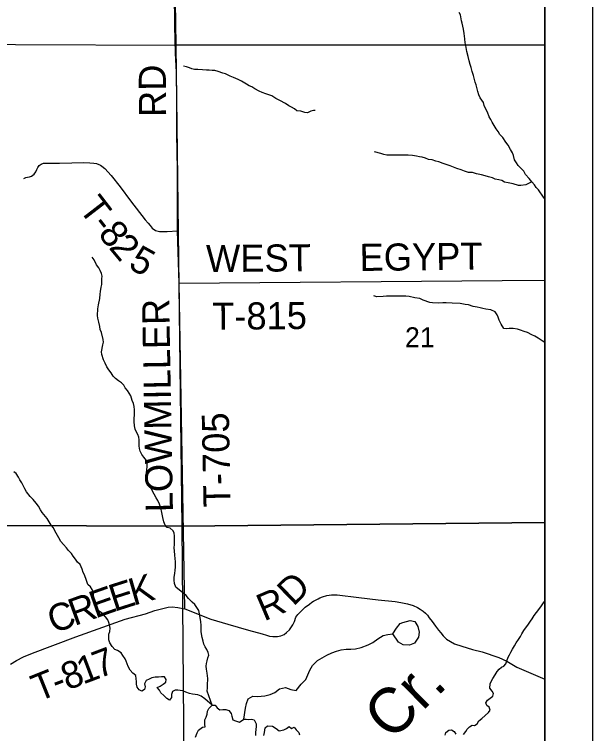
# Model space of a CAD drawing. Extents: x 0 to 34, y 0 to 22.
# Drawn here: x 7.789 to 9, y 18.589 to 20.096 of the extents above; entities that cross this region are included whole.
import ezdxf

# ---------------------------------------------------------------- set-up
doc = ezdxf.new("R2010")
doc.units = 0
for name, color, linetype in [('Default', 7, 'Continuous'), ('SH_Cut_Line', 7, 'Continuous'), ('SH_Data', 7, 'Continuous')]:
    doc.layers.add(name, color=color, linetype=linetype)

msp = doc.modelspace()

# ---------------------------------------------------------------- linework, layer by layer
at = {"layer": 'Default'}
msp.add_line((8.1459, 18.8501), (8.1338, 19.533), dxfattribs=at)
for points in [[(6.2871, 17.0188), (6.3215, 17.0189), (6.3876, 17.0173), (6.6903, 17.0144), (6.927, 17.0189), (6.9328, 17.0189), (7.2045, 17.0191), (7.211, 17.0191), (8.2009, 17.0196), (8.9, 17.02), (8.9, 20.9), (6.2315, 20.9)], [(8.1338, 19.533), (8.1302, 19.6424), (8.1301, 19.7712), (8.1288, 19.8462), (8.1288, 19.9159), (8.128, 19.9754), (8.126, 20.0153), (8.1249, 20.0726), (8.1235, 20.2144), (8.1204, 20.3852)], [(8.8018, 19.8506), (8.798, 19.8563), (8.7894, 19.8706), (8.7871, 19.8763), (8.7836, 19.8819), (8.7797, 19.891), (8.7754, 19.899), (8.7727, 19.905), (8.7715, 19.9119), (8.7645, 19.9217), (8.7618, 19.9277), (8.7594, 19.9345), (8.7562, 19.9486), (8.7539, 19.9539), (8.7503, 19.9679), (8.7479, 19.9766), (8.7459, 19.985), (8.7432, 19.991), (8.7412, 19.999), (8.7396, 20.0077), (8.7368, 20.0187), (8.7344, 20.0309), (8.7332, 20.0366), (8.732, 20.0449), (8.7315, 20.0506), (8.7307, 20.056), (8.7295, 20.0651), (8.7279, 20.0715), (8.727, 20.0776), (8.7254, 20.0829), (8.723, 20.0951), (8.7207, 20.1004)], [(8.419, 19.8947), (8.415, 19.8949), (8.4097, 19.8936), (8.4025, 19.8901), (8.3968, 19.8908), (8.3884, 19.8934), (8.3804, 19.8944), (8.3751, 19.8981), (8.3693, 19.9015), (8.3636, 19.9044), (8.3563, 19.9093), (8.3444, 19.9156), (8.3364, 19.9201), (8.328, 19.9257), (8.3154, 19.9297), (8.3077, 19.9326), (8.3012, 19.9356), (8.2924, 19.9404), (8.2863, 19.9445), (8.2806, 19.9467), (8.2748, 19.9501), (8.2645, 19.9564), (8.2572, 19.9601), (8.2477, 19.9638), (8.2408, 19.9671), (8.2309, 19.9716), (8.2251, 19.9734), (8.2156, 19.9767), (8.2084, 19.9785), (8.2027, 19.9788), (8.1966, 19.9795), (8.1909, 19.9794), (8.1825, 19.9804), (8.1726, 19.9807), (8.1657, 19.981), (8.1604, 19.982), (8.1551, 19.9842), (8.1493, 19.9861), (8.1429, 19.9879)], [(8.9, 19.7096), (8.8969, 19.7133), (8.8865, 19.7284), (8.8819, 19.7337), (8.878, 19.7389), (8.873, 19.745), (8.8668, 19.7521), (8.8591, 19.7604), (8.8556, 19.7679), (8.8499, 19.7736), (8.8437, 19.7792), (8.8406, 19.7849), (8.8363, 19.7913), (8.8343, 19.8008), (8.8324, 19.8061), (8.8281, 19.8133), (8.8231, 19.8223), (8.8181, 19.8287), (8.8119, 19.8382), (8.8057, 19.8446), (8.8018, 19.8506)], [(8.873, 19.745), (8.8601, 19.7391), (8.8499, 19.7378), (8.8446, 19.7377), (8.8335, 19.741), (8.8228, 19.7435), (8.8156, 19.7449), (8.8095, 19.7479), (8.8037, 19.7497), (8.7957, 19.7512), (8.7904, 19.7537), (8.7816, 19.7555), (8.7751, 19.7581), (8.7675, 19.7599), (8.7568, 19.762), (8.7481, 19.7646), (8.7397, 19.7652), (8.7317, 19.7674), (8.7248, 19.7704), (8.7156, 19.7733), (8.7019, 19.7788), (8.6931, 19.7814), (8.6866, 19.7836), (8.6775, 19.7872), (8.6714, 19.7883), (8.6637, 19.7912), (8.6561, 19.7923), (8.65, 19.7949), (8.6427, 19.7967), (8.637, 19.7977), (8.6313, 19.7992), (8.6229, 19.8002), (8.6138, 19.8009), (8.6077, 19.8011), (8.5899, 19.8009), (8.5834, 19.8012), (8.5743, 19.8011), (8.5686, 19.8014), (8.5625, 19.8024), (8.556, 19.805), (8.543, 19.8083), (8.5428, 19.8083)], [(7.8086, 19.7525), (7.8122, 19.7544), (7.8162, 19.7553), (7.8205, 19.7559), (7.8246, 19.7572), (7.8298, 19.7611), (7.8333, 19.7662), (7.8358, 19.7709), (7.8378, 19.7754), (7.8408, 19.7792), (7.8446, 19.7823), (7.8498, 19.7844), (7.8565, 19.7847), (7.8834, 19.7842), (7.9091, 19.7848), (7.9337, 19.786), (7.9466, 19.7854), (7.9548, 19.7846), (7.9603, 19.7835), (7.9656, 19.7818), (7.9692, 19.7802), (7.9719, 19.7783), (7.9783, 19.7729), (7.9912, 19.7586), (8.01, 19.7346), (8.0317, 19.7054), (8.0625, 19.6659), (8.0691, 19.6584), (8.0731, 19.6539), (8.0775, 19.648), (8.0844, 19.6431), (8.0926, 19.6412), (8.1088, 19.6414), (8.1302, 19.6424)], [(7.9823, 19.3572), (7.9784, 19.3648), (7.9749, 19.3719), (7.9717, 19.3833), (7.9713, 19.389), (7.9742, 19.4035), (7.9749, 19.4093), (7.9744, 19.4146), (7.9708, 19.4294), (7.9685, 19.4358), (7.9676, 19.4419), (7.9656, 19.4514), (7.9633, 19.4593), (7.9624, 19.465), (7.9634, 19.4788), (7.9645, 19.4872), (7.9677, 19.5009), (7.968, 19.51), (7.9691, 19.5154), (7.9705, 19.5242), (7.9716, 19.5303), (7.9719, 19.5356), (7.9718, 19.5421), (7.9722, 19.5478), (7.971, 19.5531), (7.9686, 19.5595), (7.9655, 19.5648), (7.9609, 19.5712), (7.9554, 19.5818), (7.9516, 19.5871)], [(8.1338, 19.533), (8.8103, 19.5384), (8.9, 19.5392)], [(8.9, 19.4085), (8.8943, 19.4118), (8.8862, 19.4174), (8.8789, 19.4219), (8.8728, 19.4244), (8.8633, 19.4296), (8.8568, 19.4314), (8.8491, 19.4344), (8.8426, 19.4362), (8.8335, 19.438), (8.8251, 19.4375), (8.8194, 19.4374), (8.8141, 19.4381), (8.8087, 19.4468), (8.8044, 19.4551), (8.8024, 19.4615), (8.8001, 19.4668), (8.7955, 19.4729), (8.787, 19.4769), (8.776, 19.4783), (8.7699, 19.4798), (8.7642, 19.4808), (8.7581, 19.4827), (8.7497, 19.4841), (8.7402, 19.4877), (8.7329, 19.4884), (8.7226, 19.4905), (8.7055, 19.4911), (8.6933, 19.4917), (8.6861, 19.4916), (8.6766, 19.4911), (8.6645, 19.4917), (8.6591, 19.4924), (8.645, 19.4971), (8.6377, 19.5004), (8.6278, 19.5022), (8.6156, 19.5047), (8.6088, 19.5058), (8.6023, 19.5057), (8.5943, 19.5059), (8.581, 19.5058), (8.5749, 19.5053), (8.5681, 19.5056), (8.5613, 19.5047), (8.5476, 19.5045), (8.5418, 19.5064)], [(8.203, 18.6482), (8.1923, 18.6775), (8.193, 18.6847), (8.1933, 18.6901), (8.1939, 18.7042), (8.1934, 18.7095), (8.1922, 18.7152), (8.191, 18.7235), (8.1905, 18.7296), (8.1912, 18.7357), (8.1923, 18.7411), (8.1938, 18.7472), (8.1956, 18.7533), (8.1948, 18.7586), (8.1917, 18.7647), (8.1882, 18.7703), (8.1855, 18.7764), (8.1843, 18.7821), (8.1819, 18.79), (8.1802, 18.8022), (8.1798, 18.8098), (8.1797, 18.8155), (8.1792, 18.8235), (8.1764, 18.8398), (8.1748, 18.8467), (8.1709, 18.8531), (8.1663, 18.8591), (8.1609, 18.8644), (8.1532, 18.8719), (8.1486, 18.8779), (8.1271, 18.8959), (8.1239, 18.9031), (8.1235, 18.9099), (8.1234, 18.9164), (8.1248, 18.9244), (8.1251, 18.9309), (8.1258, 18.9374), (8.1261, 18.9435), (8.1261, 18.9495), (8.1253, 18.9549), (8.1244, 18.9632), (8.1235, 18.9784), (8.1238, 18.9842), (8.1237, 18.9906), (8.124, 18.9967), (8.124, 19.0032), (8.1235, 19.0085), (8.1215, 19.0138), (8.115, 19.0191), (8.1089, 19.0205), (8.1043, 19.0258), (8.1019, 19.0326), (8.0996, 19.0413), (8.098, 19.0489), (8.0971, 19.0554), (8.0955, 19.0614), (8.0928, 19.0694), (8.0889, 19.0773), (8.0854, 19.0826), (8.0811, 19.0905), (8.071, 19.1102), (8.0691, 19.1159), (8.0675, 19.1216), (8.0659, 19.128), (8.0654, 19.1356), (8.0657, 19.1413), (8.0664, 19.1486), (8.0667, 19.1554), (8.0655, 19.1611), (8.0597, 19.1679), (8.0559, 19.1736), (8.0524, 19.1804), (8.0508, 19.1864), (8.0503, 19.1918), (8.0503, 19.1971), (8.0498, 19.2047), (8.049, 19.21), (8.047, 19.2153), (8.0439, 19.2218), (8.0419, 19.2271), (8.0404, 19.2339), (8.0395, 19.2426), (8.0394, 19.2499), (8.0401, 19.2563), (8.0404, 19.2617), (8.0404, 19.267), (8.0395, 19.2746), (8.0379, 19.2803), (8.0356, 19.2871), (8.0324, 19.2966), (8.0258, 19.3079), (8.0208, 19.3132), (8.0177, 19.3189), (8.0131, 19.3241), (8.007, 19.3282), (8.0001, 19.3327), (7.9954, 19.338), (7.9912, 19.3448), (7.9865, 19.3515), (7.9823, 19.3572)], [(7.8068, 19.1089), (7.8044, 19.1142), (7.8002, 19.1206), (7.7971, 19.1263), (7.7924, 19.1335), (7.7871, 19.1376)], [(8.2029, 18.6482), (8.1879, 18.6614), (8.1802, 18.6671), (8.1726, 18.6696), (8.1673, 18.6707), (8.1616, 18.671), (8.1551, 18.6724), (8.1478, 18.6754), (8.1417, 18.678), (8.136, 18.679), (8.1307, 18.6797), (8.1253, 18.6796), (8.1197, 18.6769), (8.1178, 18.6704), (8.1175, 18.6643), (8.1134, 18.6589), (8.1077, 18.6623), (8.1019, 18.6683), (8.0954, 18.6743), (8.0923, 18.6796), (8.088, 18.6852), (8.0937, 18.688), (8.1001, 18.6922), (8.1058, 18.6961), (8.1064, 18.7022), (8.103, 18.7075), (8.0965, 18.7074), (8.0904, 18.7066), (8.0832, 18.7069), (8.0764, 18.7052), (8.0707, 18.7025), (8.0643, 18.6997), (8.0613, 18.6932), (8.0625, 18.6868), (8.0611, 18.6807), (8.0554, 18.6772), (8.05, 18.6805), (8.0458, 18.6862), (8.0446, 18.6919), (8.0445, 18.698), (8.0437, 18.7037), (8.0428, 18.7105), (8.0367, 18.7154), (8.0313, 18.7214), (8.027, 18.7289), (8.0247, 18.7346), (8.0227, 18.7403), (8.0204, 18.7456), (8.0161, 18.7524), (8.0123, 18.7577), (8.0046, 18.7625), (7.9989, 18.7647), (7.9931, 18.7711), (7.9885, 18.7787), (7.9865, 18.7851), (7.9864, 18.792), (7.9867, 18.7973), (7.9886, 18.8026), (7.9893, 18.8099), (7.988, 18.8163), (7.9865, 18.8217), (7.9845, 18.827), (7.9795, 18.8337), (7.9745, 18.839), (7.9683, 18.8439), (7.9622, 18.8495), (7.9572, 18.8563), (7.954, 18.8638), (7.9546, 18.8779), (7.9542, 18.8844), (7.9518, 18.8905), (7.948, 18.8965), (7.9426, 18.9014), (7.9398, 18.9093), (7.9351, 18.9211), (7.9328, 18.9264), (7.9304, 18.9336), (7.9261, 18.943), (7.9211, 18.9483), (7.9169, 18.9543), (7.9119, 18.9603), (7.9084, 18.9664), (7.9019, 18.9724), (7.8976, 18.9777), (7.8914, 18.9848), (7.886, 18.9916), (7.8814, 18.9991), (7.876, 19.0086), (7.8736, 19.0139), (7.8705, 19.0196), (7.8655, 19.0256), (7.857, 19.0395), (7.847, 19.0524), (7.8431, 19.0576), (7.8388, 19.0656), (7.8342, 19.0716), (7.8276, 19.0791), (7.8215, 19.0859), (7.8141, 19.0957), (7.8103, 19.1017), (7.8068, 19.1089)], [(7.7807, 18.734), (7.7927, 18.7415), (7.8074, 18.7495), (7.8264, 18.7572), (7.917, 18.7915), (8.0205, 18.8282), (8.0633, 18.8398), (8.0827, 18.8463), (8.0938, 18.8497), (8.1021, 18.8517), (8.111, 18.8536), (8.1194, 18.8543), (8.1309, 18.8531), (8.1459, 18.8501), (8.2002, 18.8288), (8.2356, 18.8178), (8.2792, 18.8055), (8.3076, 18.7975), (8.3168, 18.7946), (8.3232, 18.7931), (8.3299, 18.7924), (8.3398, 18.7921), (8.3465, 18.7936), (8.3535, 18.7966), (8.3588, 18.8007), (8.3647, 18.8063), (8.3716, 18.8164), (8.3752, 18.8235), (8.378, 18.8325), (8.3825, 18.8384), (8.3863, 18.8421), (8.3978, 18.8533), (8.4069, 18.8602), (8.4116, 18.8638), (8.4152, 18.866), (8.4192, 18.8685), (8.4249, 18.8714), (8.4288, 18.8733), (8.434, 18.8753), (8.4434, 18.878), (8.4527, 18.8795), (8.4645, 18.8794), (8.5101, 18.8737), (8.5508, 18.8691), (8.5862, 18.8657), (8.5985, 18.8635), (8.612, 18.8608), (8.6238, 18.857), (8.633, 18.8531), (8.6384, 18.8495), (8.645, 18.8451), (8.65, 18.8412), (8.6538, 18.8368), (8.6579, 18.8311), (8.6637, 18.8234), (8.671, 18.814), (8.6771, 18.8056), (8.6818, 18.8), (8.6871, 18.7936), (8.6942, 18.7868), (8.7022, 18.7814), (8.7108, 18.7766), (8.7257, 18.7716), (8.7486, 18.7652), (8.7689, 18.7598), (8.8033, 18.7484), (8.8204, 18.7404), (8.8414, 18.7277), (8.9, 18.7026)], [(8.7296, 18.5867), (8.7342, 18.5928), (8.7372, 18.5982), (8.7421, 18.6031), (8.7474, 18.6066), (8.7527, 18.6059), (8.758, 18.6093), (8.7614, 18.615), (8.7678, 18.6204), (8.7821, 18.633), (8.7851, 18.638), (8.7836, 18.6437), (8.7786, 18.6478), (8.7763, 18.6531), (8.7797, 18.6588), (8.7854, 18.6626), (8.791, 18.6672), (8.7922, 18.6726), (8.7899, 18.6775), (8.7845, 18.6839), (8.7852, 18.693), (8.7875, 18.698), (8.7912, 18.7041), (8.7961, 18.7117), (8.7999, 18.7186), (8.8044, 18.7239), (8.8093, 18.7277), (8.8142, 18.7297), (8.818, 18.735), (8.8206, 18.7411), (8.8232, 18.7491), (8.8259, 18.754), (8.8285, 18.7594), (8.8319, 18.7659), (8.8364, 18.7723), (8.8401, 18.7792), (8.8447, 18.7857), (8.8488, 18.7918), (8.8518, 18.7979), (8.8556, 18.8044), (8.8593, 18.8097), (8.8642, 18.8162), (8.8699, 18.8242), (8.8736, 18.8292), (8.8778, 18.836), (8.8827, 18.8421), (8.8872, 18.849), (8.8932, 18.8566), (8.8974, 18.8627), (8.9, 18.866)], [(8.2691, 18.619), (8.2726, 18.6421), (8.2748, 18.6516), (8.2786, 18.6612), (8.2881, 18.6669), (8.2976, 18.6666), (8.3135, 18.6675), (8.3242, 18.6706), (8.3344, 18.6744), (8.3443, 18.6821), (8.3568, 18.6849), (8.3679, 18.6811), (8.3786, 18.6789), (8.3891, 18.6923), (8.399, 18.7022), (8.4035, 18.7118), (8.4076, 18.7213), (8.4129, 18.7316), (8.4235, 18.7419), (8.4432, 18.753), (8.4534, 18.7577), (8.4637, 18.7615), (8.4732, 18.7639), (8.4835, 18.7655), (8.4934, 18.7655), (8.5032, 18.766), (8.515, 18.7691), (8.5295, 18.7749), (8.5393, 18.7795), (8.5499, 18.7875), (8.5613, 18.7945), (8.5708, 18.7964), (8.5811, 18.798), (8.589, 18.8095), (8.5969, 18.8194), (8.6025, 18.8217)], [(8.6025, 18.8217), (8.6178, 18.8256), (8.6277, 18.8234), (8.6335, 18.8132), (8.6366, 18.801), (8.6355, 18.7904), (8.6268, 18.7785), (8.6162, 18.7739), (8.6029, 18.775), (8.5933, 18.7806), (8.5811, 18.798)], [(8.5813, 18.7982), (8.5811, 18.798)], [(8.1683, 18.5813), (8.1717, 18.5904), (8.1743, 18.5957), (8.1827, 18.6019), (8.1883, 18.603), (8.1876, 18.6079), (8.1879, 18.6174), (8.1901, 18.6228), (8.1924, 18.6292), (8.1931, 18.6353), (8.1957, 18.6414), (8.2029, 18.6482), (8.209, 18.6479), (8.2132, 18.6426), (8.2193, 18.6385), (8.225, 18.6389), (8.2314, 18.6389), (8.2375, 18.6367), (8.2429, 18.6306), (8.244, 18.6249), (8.2464, 18.6177), (8.2517, 18.6151), (8.26, 18.6125), (8.2691, 18.619), (8.2741, 18.6186), (8.2798, 18.6183), (8.2851, 18.6191), (8.2908, 18.6172), (8.295, 18.6089), (8.2954, 18.6035), (8.2939, 18.591), (8.294, 18.5849)], [(8.3114, 18.5846), (8.3129, 18.5911), (8.314, 18.6006), (8.3189, 18.6048), (8.3292, 18.6045), (8.3372, 18.5992), (8.3433, 18.5943), (8.3531, 18.5962), (8.3588, 18.5993), (8.3641, 18.6035), (8.3694, 18.5993), (8.3748, 18.602), (8.3786, 18.5964), (8.3843, 18.5911), (8.3862, 18.5858)], [(8.6913, 18.5854), (8.6924, 18.5907), (8.6988, 18.596), (8.7041, 18.5965), (8.7099, 18.5927), (8.7133, 18.5874)]]:
    msp.add_lwpolyline(points, dxfattribs=at)
for points in [[(8.1138, 20.9), (7.1051, 20.9), (7.1182, 20.0358), (8.1266, 20.0321)], [(8.9, 20.0328), (8.9, 20.9), (8.1138, 20.9), (8.1266, 20.0321)], [(7.1182, 20.0358), (8.1266, 20.0321), (8.1392, 19.0236), (7.1411, 19.0266)], [(8.9, 19.0311), (8.9, 20.0328), (8.1266, 20.0321), (8.1392, 19.0236)], [(8.9, 18.0277), (8.9, 19.0311), (8.1392, 19.0236), (8.1478, 18.0308)], [(7.1411, 19.0266), (8.1392, 19.0236), (8.1478, 18.0308), (7.1486, 18.0293)]]:
    msp.add_lwpolyline(points, close=True, dxfattribs=at)
at = {"layer": 'SH_Cut_Line'}
msp.add_lwpolyline([(6.2871, 17.0188), (6.3215, 17.0189), (6.3876, 17.0173), (6.6903, 17.0144), (6.927, 17.0189), (6.9328, 17.0189), (7.2045, 17.0191), (7.211, 17.0191), (8.2009, 17.0196), (8.9, 17.02), (8.9, 20.9), (6.2315, 20.9)], dxfattribs=at)
at = {"layer": 'SH_Data'}
for p, q in [((9, 21), (9, 14)), ((8.9, 20.9), (8.9, 14.1))]:
    msp.add_line(p, q, dxfattribs=at)

# ---------------------------------------------------------------- texts
at = {"layer": 'Default'}
for s, height, rotation, p in [('RD', 0.05682, 90.4814, (8.1066, 19.8816)), ('T', 0.0568, 307.6739, (7.9217, 19.6884)), ('-', 0.0568, 307.7722, (7.9477, 19.6547)), ('8', 0.0568, 308.1379, (7.9622, 19.6359)), ('2', 0.0568, 309.6698, (7.9849, 19.6071)), ('EGYPT', 0.05682, 0.6157, (8.512, 19.5584)), ('5', 0.0568, 330.9074, (8.0248, 19.5656)), ('WEST', 0.05682, 0.5055, (8.1904, 19.5559)), ('LOWMILLER', 0.05682, 91.0311, (8.1208, 19.0531)), ('T-815', 0.05682, 0.5625, (8.2032, 19.4349)), ('21', 0.04186, 0, (8.6069, 19.3985)), ('T-705', 0.05682, 91.1238, (8.2417, 19.0638)), ('K', 0.0568, 16.082, (8.0378, 18.8565)), ('E', 0.0568, 17.6963, (7.9977, 18.8437)), ('D', 0.0568, 44.1139, (8.373, 18.8541)), ('E', 0.0568, 19.469, (7.9581, 18.8296)), ('R', 0.0568, 19.9211, (7.9144, 18.8138)), ('R', 0.0568, 23.1612, (8.3117, 18.8235)), ('C', 0.0568, 19.9298, (7.8705, 18.7979)), ('7', 0.0568, 20.7016, (7.965, 18.7036)), ('8', 0.0568, 20.7625, (7.8996, 18.6788)), ('1', 0.0568, 20.7181, (7.9323, 18.6912)), ('T', 0.0568, 21.8237, (7.8386, 18.6548)), ('Cr.', 0.09471, 44.6215, (8.5785, 18.5705)), ('-', 0.0568, 20.8868, (7.8778, 18.6705))]:
    msp.add_text(s, height=height, rotation=rotation, dxfattribs=at).set_placement(p)

doc.saveas('drawing.dxf')
